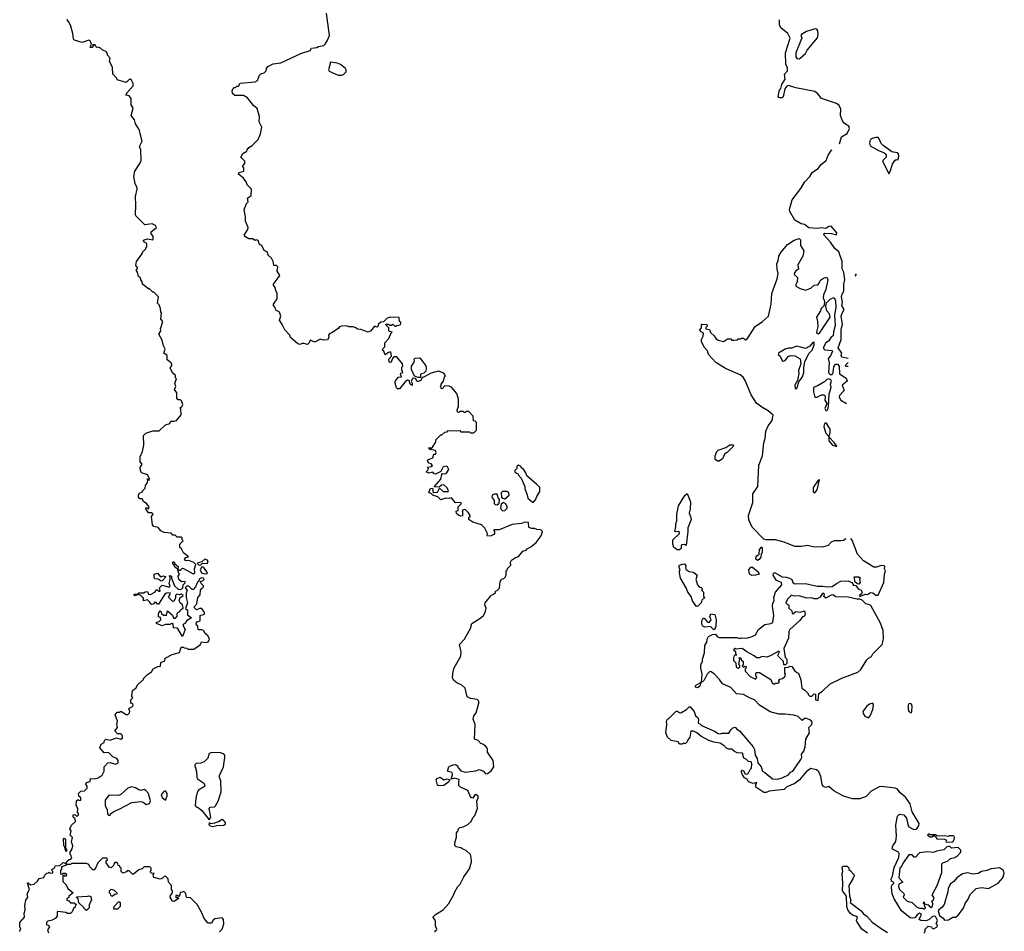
# Model space of a CAD drawing. Extents: x 2029826 to 2248070, y 228728 to 402406.
# Tile 353 of 368: x 2194948 to 2204179, y 326674 to 335224. Entities that reach past the tile are written whole.
import ezdxf

# ---------------------------------------------------------------- set-up
doc = ezdxf.new("R2010")
doc.units = 0

msp = doc.modelspace()

# ---------------------------------------------------------------- linework, layer by layer
at = {"layer": '0CON10XD'}
for points in [[(2197176.4, 334653.6), (2197197, 334703), (2197210, 334715), (2197240, 334725), (2197260, 334745), (2197262.5, 334765), (2197275, 334786.7), (2197325, 334810), (2197395, 334818.8), (2197585, 334906.2), (2197670, 334935), (2197685, 334957.5), (2197735, 334962.5), (2197748.3, 334971.7), (2197798, 334982), (2197813.3, 334995), (2197835, 335032.5), (2197851.2, 335075), (2197825.8, 335285)], [(2196166.7, 329765), (2196145, 329782.5), (2196110, 329775), (2196108.3, 329798.3), (2196083.9, 329823.9), (2196065, 329832.5), (2196025, 329820), (2196020, 329835), (2196055, 329840), (2196065, 329847.5), (2196111.7, 329848.3), (2196125, 329857.5), (2196145, 329860), (2196157, 329837), (2196175, 329833.3), (2196216.1, 329853.9), (2196235, 329880), (2196250, 329865), (2196266.4, 329863.6), (2196260, 329895), (2196285, 329920), (2196348.3, 329901.7), (2196357.5, 329915), (2196350, 329935), (2196360, 329975), (2196360, 329995), (2196350, 330005), (2196355, 330010), (2196370, 330005), (2196370, 329985), (2196400, 329915), (2196435, 329882.5), (2196455, 329880), (2196478.3, 329891.7), (2196480, 329925), (2196498.3, 329941.7), (2196500, 329955), (2196465, 329952.5), (2196440, 329975), (2196432.5, 330005), (2196447.5, 330025), (2196432.5, 330045), (2196430, 330070), (2196405, 330087.5), (2196397.5, 330107.5), (2196383, 330123), (2196385, 330140), (2196395, 330140), (2196401.7, 330121.7), (2196432.5, 330095), (2196430, 330070), (2196442.5, 330062.5), (2196455, 330062.5), (2196475, 330080), (2196485, 330077.5), (2196575, 330027.5), (2196590, 330035), (2196588, 330075), (2196600, 330115), (2196581.7, 330131.7), (2196535, 330152.5), (2196505, 330150), (2196493, 330163), (2196505, 330180), (2196530, 330185), (2196483.6, 330223.6), (2196465, 330260), (2196450, 330275), (2196450, 330305), (2196480, 330335), (2196470, 330345), (2196470, 330365), (2196465, 330370), (2196425, 330370), (2196405, 330390), (2196385, 330390), (2196367, 330407), (2196303, 330413), (2196270.7, 330430.7), (2196245, 330460), (2196205, 330470), (2196192.5, 330485), (2196183.6, 330563.6), (2196200, 330585), (2196185, 330597.5), (2196155, 330600), (2196130, 330635), (2196135, 330647.5), (2196155, 330637.5), (2196162.5, 330655), (2196136.4, 330686.4), (2196111.7, 330701.7), (2196095, 330730), (2196075, 330730), (2196063.3, 330745), (2196062.5, 330765), (2196070, 330785), (2196096.4, 330793.6), (2196101.7, 330808.3), (2196125, 330830), (2196126.7, 330855), (2196147.5, 330885), (2196150, 330910), (2196141.7, 330918.3), (2196148.3, 330918.3), (2196150, 330910), (2196165, 330910), (2196167.5, 330915), (2196146.4, 330956.4), (2196090, 330975), (2196080, 330995), (2196077.5, 331025), (2196097.5, 331055), (2196078.3, 331078.3), (2196079.2, 331125), (2196099.2, 331175), (2196110.8, 331235), (2196110, 331325), (2196130, 331345), (2196195, 331367.5), (2196255, 331366.7), (2196316.4, 331423.6), (2196355, 331437.5), (2196365, 331460), (2196395, 331457.5), (2196417.5, 331465), (2196461.7, 331518.3), (2196460, 331575), (2196450, 331585), (2196468.3, 331591.7), (2196477.5, 331615), (2196465, 331650), (2196455, 331657.5), (2196435, 331657.5), (2196420, 331675), (2196422.5, 331725), (2196400, 331755), (2196412.5, 331785), (2196402.5, 331815), (2196417.5, 331855), (2196410, 331865), (2196408.3, 331888.3), (2196385, 331910), (2196357.5, 331955), (2196375, 331980), (2196375, 331990), (2196367.5, 332005), (2196330, 332035), (2196330, 332075), (2196300, 332095), (2196312.5, 332135), (2196297.5, 332165), (2196285, 332217.5), (2196252.5, 332275), (2196272.5, 332305), (2196267.5, 332325), (2196290, 332395), (2196272.5, 332415), (2196277.5, 332475), (2196270, 332485), (2196267, 332517), (2196255, 332550), (2196240, 332565), (2196250, 332625), (2196205, 332670), (2196195, 332670), (2196165, 332700), (2196155, 332700), (2196100, 332745), (2196097, 332767), (2196083, 332783), (2196080, 332805), (2196062.5, 332815), (2196053.3, 332855), (2196040, 332875), (2196056.7, 332895), (2196038.3, 332918.3), (2196042.5, 332955), (2196100, 333035), (2196100, 333045), (2196130, 333075), (2196130, 333085), (2196140, 333095), (2196140, 333125), (2196111.7, 333141.7), (2196110, 333155), (2196145, 333170), (2196195, 333160), (2196200, 333165), (2196200, 333195), (2196180, 333215), (2196180, 333235), (2196230, 333275), (2196220, 333295), (2196189.3, 333309.3), (2196121.7, 333301.7), (2196036.7, 333385), (2196033.3, 333395), (2196037.5, 333485), (2196033.3, 333565), (2196050, 333635), (2196047, 333657), (2196030, 333685), (2196018.8, 333755), (2196027.5, 333805), (2196073.3, 333875), (2196086, 333905), (2196083.8, 334005), (2196072.5, 334035), (2196096, 334085), (2196068, 334195), (2196035, 334247.5), (2196023.8, 334285), (2195992.5, 334325), (2196012.5, 334395), (2195992.5, 334425), (2195993.3, 334485), (2195975, 334510), (2195943.3, 334515), (2195958.8, 334545), (2196011.9, 334605), (2196011.9, 334625), (2195995, 334656.7), (2195985, 334666.7), (2195975, 334663.3), (2195945, 334636.7), (2195861.7, 334661.7), (2195860, 334675), (2195823, 334713), (2195817, 334777), (2195790, 334835), (2195797.5, 334865), (2195773, 334893), (2195772.5, 334905), (2195760, 334925), (2195725, 334937.5), (2195705, 334957.5), (2195685, 334967.5), (2195673, 334963), (2195661.7, 334971.7), (2195655, 334990), (2195631.7, 334988.3), (2195640, 334975), (2195627, 334963), (2195610, 334965), (2195620, 334995), (2195607.5, 335025), (2195595, 335032.5), (2195535, 335010), (2195463, 335033), (2195451.7, 335041.7), (2195447.5, 335095), (2195427.5, 335165), (2195410, 335205), (2195390, 335225)], [(2202634.3, 334061.1), (2202652.9, 334125), (2202705, 334155.5), (2202728, 334205), (2202722.1, 334225), (2202681.9, 334251.9), (2202660.4, 334275), (2202644.6, 334324.6), (2202647.1, 334385), (2202629.4, 334419.4), (2202605, 334438.7), (2202465, 334484.7), (2202429.7, 334529.7), (2202402.2, 334552.2), (2202225, 334586.1), (2202154.5, 334605.6), (2202140.5, 334599.5), (2202120, 334575), (2202105, 334500), (2202095, 334490), (2202075, 334490), (2202063.6, 334493.6), (2202057.5, 334505), (2202072.5, 334565), (2202085, 334580), (2202093.3, 334615), (2202123.3, 334665), (2202116.7, 334713.3), (2202147.5, 334745), (2202146.4, 334776.4), (2202130, 334805), (2202128.8, 334915), (2202171.7, 335051.7), (2202149.2, 335095), (2202085, 335147.5), (2202071.9, 335175), (2202070.1, 335223.2)], [(2202255, 334857.5), (2202265, 334863.3), (2202315, 334906.7), (2202331.9, 334938.1), (2202426.4, 335053.6), (2202434.2, 335085.8), (2202429.7, 335119.7), (2202420, 335135), (2202405, 335137.5), (2202325, 335112.2), (2202277.5, 335085), (2202272.5, 335075), (2202280, 335055), (2202277.5, 335045), (2202223.3, 334915), (2202223.3, 334875), (2202235, 334860), (2202255, 334857.5)], [(2197935, 334702.5), (2197965, 334703.3), (2197985, 334710), (2198008, 334735), (2198008.6, 334755), (2198002, 334765), (2197955, 334802.9), (2197925, 334816.7), (2197863.3, 334825), (2197842.5, 334755), (2197850.7, 334740.7), (2197935, 334702.5)], [(2198843, 326667), (2198843, 326677), (2198856.7, 326683.3), (2198860, 326695), (2198847.5, 326725), (2198847.5, 326765), (2198840, 326785), (2198822.5, 326805), (2198845, 326832.5), (2198916.7, 326875), (2198972, 326935), (2199015, 327012.5), (2199026.7, 327045), (2199056.4, 327093.6), (2199077.5, 327115), (2199112.5, 327185), (2199165, 327260), (2199182.5, 327325), (2199180.7, 327370.7), (2199173.3, 327395), (2199135, 327432.5), (2199103, 327443), (2199085, 327457.5), (2199040, 327465), (2199028.3, 327478.3), (2199027.5, 327505), (2199041.7, 327558.3), (2199043, 327597), (2199057, 327613), (2199062.5, 327635), (2199075, 327647.5), (2199105, 327652.5), (2199150, 327675), (2199180, 327705), (2199200, 327745), (2199215, 327760), (2199240, 327825), (2199232.5, 327895), (2199247.5, 327925), (2199245, 327940), (2199225, 327957.5), (2199215, 327952.5), (2199195, 327923.3), (2199178.3, 327928.3), (2199150, 327995), (2199080, 328025), (2199065, 328040), (2199066.2, 328073.8), (2199067, 328097), (2199025, 328108.8), (2198991.7, 328101.7), (2199005.8, 328145), (2199003.8, 328163.8), (2198960, 328175), (2198970, 328215), (2198978.3, 328221.7), (2199013.6, 328236.4), (2199035, 328237.5), (2199049.3, 328229.3), (2199065, 328200), (2199085, 328180), (2199125, 328167.5), (2199225, 328177.5), (2199255, 328192.5), (2199295, 328176), (2199315, 328150), (2199332.5, 328155), (2199369.6, 328180.5), (2199392.5, 328215), (2199387.5, 328275), (2199333, 328353), (2199332.5, 328385), (2199322.5, 328405), (2199297, 328427), (2199270, 328435), (2199245, 328462.5), (2199212.5, 328475), (2199216.7, 328615), (2199200, 328665), (2199206.1, 328693.9), (2199226.4, 328723.6), (2199252.5, 328815), (2199251.7, 328831.7), (2199237, 328847), (2199175, 328857.5), (2199142.3, 328872.3), (2199123.6, 328953.6), (2199092.3, 328982.3), (2199047.5, 329005), (2199015, 329030), (2199006.2, 329055), (2199012.5, 329115), (2199022.5, 329145), (2199083.8, 329255), (2199085.9, 329295.9), (2199071.4, 329365), (2199117.4, 329412.6), (2199175, 329512.5), (2199187.7, 329562.3), (2199262.3, 329607.7), (2199295, 329636.7), (2199313.3, 329665), (2199320, 329705), (2199310, 329735), (2199312.5, 329755), (2199365, 329820), (2199375, 329830), (2199388.3, 329831.7), (2199408.3, 329851.7), (2199410, 329865), (2199425, 329870), (2199447, 329893), (2199452.5, 329955), (2199463.6, 329976.4), (2199487, 329983), (2199500, 329995), (2199507.5, 330015), (2199510, 330055), (2199518.3, 330061.7), (2199521.7, 330078.3), (2199551.7, 330108.3), (2199550, 330135), (2199557.5, 330155), (2199595, 330180), (2199625, 330190), (2199665, 330240), (2199695, 330250), (2199705, 330262.5), (2199740.7, 330279.3), (2199789.6, 330320.5), (2199836.1, 330383.9), (2199850, 330425), (2199835, 330440), (2199795, 330442.5), (2199775, 330452.5), (2199745, 330452.5), (2199725, 330460), (2199720, 330465), (2199718.3, 330508.3), (2199685, 330510), (2199651.7, 330498.3), (2199565, 330490), (2199441.7, 330438.3), (2199395, 330440), (2199390, 330435), (2199400, 330425), (2199400, 330405), (2199393, 330397), (2199367, 330383), (2199335, 330380), (2199330, 330385), (2199332.5, 330405), (2199307.5, 330455), (2199276.4, 330486.4), (2199195, 330510), (2199160, 330535), (2199160, 330555), (2199170, 330565), (2199170, 330575), (2199155, 330600), (2199126.1, 330626.1), (2199115, 330630), (2199100, 330625), (2199098.3, 330571.7), (2199085, 330567.5), (2199065, 330572.5), (2199043, 330593), (2199040, 330615), (2199058.3, 330621.7), (2199060, 330655), (2199090, 330685), (2199080, 330695), (2199033, 330693), (2198995, 330740), (2198975, 330733.3), (2198943.6, 330736.4), (2198895, 330720), (2198868.3, 330748.3), (2198820, 330765), (2198808.3, 330778.3), (2198785, 330790), (2198795, 330822.5), (2198815, 330830), (2198821.7, 330821.7), (2198820, 330795), (2198830.7, 330790.7), (2198865, 330792.5), (2198885, 330830), (2198918.3, 330798.3), (2198965, 330800), (2198967, 330807), (2198952.5, 330835), (2198925, 330860), (2198901.2, 330858.8), (2198881.7, 330838.3), (2198832.5, 330842.5), (2198896.7, 330915), (2198905, 330960), (2198913.3, 330966.7), (2198935, 330963.3), (2198949.2, 330970.8), (2198970, 331005), (2198960, 331030), (2198945, 331036.7), (2198919.2, 331030.8), (2198895, 330986.7), (2198845, 330962.5), (2198833.6, 330963.6), (2198821.7, 330981.7), (2198785, 330972.5), (2198760, 330985), (2198777, 331003), (2198780, 331015), (2198771.7, 331028.3), (2198807, 331033), (2198816.7, 331043.3), (2198805, 331057.5), (2198783.6, 331063.6), (2198772.5, 331087.5), (2198781.7, 331098.3), (2198820, 331115), (2198831.7, 331148.3), (2198845, 331150), (2198852.5, 331165), (2198845, 331182.5), (2198815, 331190), (2198805, 331200), (2198795, 331190), (2198780, 331205), (2198785, 331210), (2198815, 331210), (2198850, 331265), (2198850, 331285), (2198895, 331330), (2198905, 331330), (2198933, 331357), (2198955, 331360), (2198965, 331370), (2199041.7, 331368.3), (2199075, 331370), (2199085, 331360), (2199165, 331360), (2199175, 331350), (2199205, 331350), (2199230, 331375), (2199230, 331445), (2199218.3, 331458.3), (2199201.7, 331461.7), (2199200, 331505), (2199158.3, 331548.3), (2199135, 331550), (2199125, 331540), (2199115, 331540), (2199105, 331550), (2199075, 331550), (2199065, 331540), (2199051.7, 331541.7), (2199050, 331565), (2199062.5, 331595), (2199061.2, 331665), (2199045, 331717.5), (2198996.4, 331776.4), (2198975, 331787.5), (2198935, 331790), (2198908.3, 331761.7), (2198900, 331765), (2198898.3, 331778.3), (2198890, 331785), (2198898.3, 331791.7), (2198900, 331805), (2198920, 331835), (2198930, 331875), (2198940, 331885), (2198925, 331907.5), (2198875, 331926.7), (2198805, 331907.5), (2198735, 331870), (2198721.7, 331868.3), (2198709.3, 331840.7), (2198685, 331830), (2198675, 331830), (2198660, 331860), (2198635, 331863.3), (2198617.5, 331835), (2198626.4, 331816.4), (2198628.3, 331791.7), (2198607.5, 331805), (2198600, 331840), (2198585, 331843.8), (2198561.4, 331828.6), (2198508.8, 331761.2), (2198491.2, 331761.2), (2198481.2, 331771.2), (2198467.5, 331815), (2198468.3, 331831.7), (2198495, 331870), (2198527, 331873), (2198517.5, 331895), (2198521.7, 331908.3), (2198540, 331915), (2198538.3, 331928.3), (2198530, 331935), (2198530, 331965), (2198540, 331975), (2198537.5, 331995), (2198485, 332062.5), (2198455, 332062.5), (2198442.5, 332047.5), (2198435, 332020), (2198425, 332010), (2198411.7, 332011.7), (2198408.3, 332041.7), (2198433, 332067), (2198428.3, 332108.3), (2198405, 332102.5), (2198375, 332080), (2198362.5, 332115), (2198350, 332125), (2198351.7, 332138.3), (2198370, 332155), (2198372.5, 332195), (2198407.5, 332235), (2198431.7, 332288.3), (2198440, 332295), (2198415, 332300), (2198410, 332305), (2198410, 332335), (2198381.7, 332361.7), (2198381.7, 332368.3), (2198405, 332370), (2198415, 332360), (2198435, 332360), (2198445, 332370), (2198465, 332350), (2198475, 332350), (2198483, 332357), (2198515, 332362.5), (2198520, 332375), (2198520, 332385), (2198510, 332395), (2198505, 332430), (2198425, 332433.3), (2198394.1, 332425.9), (2198358.3, 332391.7), (2198333.9, 332386.1), (2198310, 332365), (2198308.3, 332351.7), (2198298.3, 332341.7), (2198275, 332350), (2198240, 332305), (2198215, 332292.5), (2198145, 332320), (2198115, 332322.5), (2198100, 332335), (2198075, 332342.5), (2198035, 332342.5), (2198013, 332353), (2197965, 332350), (2197945, 332342.5), (2197933.3, 332326.7), (2197880.7, 332289.3), (2197855, 332282.5), (2197842.5, 332265), (2197847.5, 332245), (2197835, 332222.5), (2197795, 332217.5), (2197765, 332227.5), (2197715, 332200), (2197672.5, 332217.5), (2197662.5, 332195), (2197645, 332177.5), (2197613, 332187), (2197595, 332187.5), (2197575, 332177.5), (2197555, 332183.3), (2197487.5, 332245), (2197480, 332265), (2197432.5, 332315), (2197410, 332365), (2197382.5, 332405), (2197397.5, 332445), (2197382.5, 332482.5), (2197350.7, 332500.7), (2197342.5, 332525), (2197326.7, 332545), (2197326.7, 332555), (2197363.3, 332605), (2197363.3, 332655), (2197348.8, 332685), (2197343.9, 332713.9), (2197326.7, 332735), (2197326.7, 332745), (2197386.2, 332825), (2197362.5, 332865), (2197367.5, 332905), (2197355, 332917.5), (2197330, 332920), (2197323.3, 332955), (2197308.8, 332988.8), (2197276.7, 333015), (2197272.5, 333045), (2197240.4, 333060.5), (2197217.5, 333105), (2197197, 333117), (2197185, 333152.5), (2197165, 333160), (2197153, 333153), (2197135, 333170), (2197095, 333170), (2197065, 333187.5), (2197053.6, 333203.6), (2197087.5, 333255), (2197089.2, 333275), (2197063.9, 333333.9), (2197064, 333375), (2197053, 333443), (2197075, 333500), (2197090, 333515), (2197085, 333550), (2197117.5, 333575), (2197120, 333635), (2197080, 333675), (2197070, 333705), (2197046.4, 333736.4), (2197000, 333775), (2197005, 333790), (2197050, 333805), (2197050, 333835), (2197041.7, 333841.7), (2197040, 333855), (2197060, 333875), (2197058.3, 333898.3), (2197020, 333935), (2197041.7, 333968.3), (2197078.3, 333991.7), (2197080, 334005), (2197097.5, 334025), (2197126.4, 334043.6), (2197185, 334100), (2197207, 334153), (2197217.5, 334215), (2197192.5, 334265), (2197197.5, 334315), (2197175, 334390), (2197140.7, 334420.7), (2197085, 334492.5), (2197045, 334512.5), (2196964.1, 334514.1), (2196943, 334533), (2196939.2, 334560.8), (2196955, 334587.5), (2196971.7, 334588.3), (2196985, 334600), (2196998.3, 334601.7), (2197015, 334630), (2197155, 334642.5), (2197176.4, 334653.6)], [(2203095, 333780), (2203110, 333800), (2203131.3, 333868.7), (2203151.2, 333905), (2203165, 333913.3), (2203185, 333910), (2203190, 333945), (2203185.7, 333965), (2203175, 333975.8), (2203125, 333985.5), (2203042.9, 334042.9), (2203023.6, 334063.6), (2203006.7, 334106.7), (2202995, 334119.1), (2202975, 334120.8), (2202939.1, 334110.9), (2202927.2, 334102.8), (2202918.1, 334085), (2202915.6, 334065), (2202921.9, 334041.9), (2203005.5, 333995.5), (2203049.7, 333979.7), (2203069.8, 333959.8), (2203070, 333935), (2203041.2, 333905), (2203040, 333895), (2203095, 333780)], [(2202715.4, 332046.8), (2202655, 332060), (2202648.8, 332075), (2202656.2, 332095), (2202621.4, 332145), (2202649.2, 332225), (2202649.6, 332320.5), (2202660.8, 332365), (2202649.2, 332445), (2202657.3, 332472.7), (2202676.7, 332505), (2202656.7, 332545), (2202661.9, 332575), (2202651.8, 332625), (2202655.5, 332645), (2202673, 332677), (2202675.7, 332745), (2202684.3, 332785), (2202672.9, 332855), (2202658.3, 332888.3), (2202658.5, 332955), (2202626.9, 333046.9), (2202589.3, 333079.3), (2202547.9, 333137.9), (2202486.2, 333205), (2202486.7, 333215), (2202495, 333221.2), (2202558.8, 333218.8), (2202605, 333207.5), (2202610, 333225), (2202555, 333286.7), (2202535, 333283.3), (2202505, 333264.3), (2202465, 333271.4), (2202425, 333264.6), (2202345, 333272.7), (2202305, 333302.9), (2202275, 333308.9), (2202214.4, 333344.4), (2202167.1, 333425), (2202164.7, 333445), (2202190.6, 333535), (2202270.3, 333639.7), (2202305, 333698.9), (2202356.7, 333753.3), (2202379.6, 333795), (2202435, 333828.6), (2202465, 333868.6), (2202507.6, 333902.4), (2202528.8, 333955), (2202559.6, 334000.5), (2202565.8, 334005.2)], [(2202693.5, 330355.7), (2202670, 330340), (2202646.1, 330336.1), (2202585, 330337.5), (2202555, 330322.9), (2202526, 330294), (2202485, 330280.4), (2202395, 330277.8), (2202335, 330292.5), (2202275, 330281.9), (2202215, 330282.9), (2202116.2, 330325), (2202035, 330345.5), (2201945, 330346.7), (2201925, 330353.3), (2201813.9, 330465), (2201783.2, 330533.3), (2201780.9, 330575), (2201820, 330695), (2201822, 330778), (2201868.1, 330845), (2201878, 331045), (2201911.5, 331135), (2201924.6, 331255.3), (2201935.4, 331295), (2201941.8, 331365), (2201964.6, 331415.4), (2202002.9, 331465), (2202013.3, 331515), (2201966.5, 331555), (2201905, 331589.7), (2201855, 331627.7), (2201805.9, 331705), (2201750, 331840), (2201730.4, 331870.4), (2201701.8, 331891.8), (2201565, 331951.9), (2201475, 332009.2), (2201405, 332082.5), (2201396.9, 332116.9), (2201365, 332152), (2201340, 332205), (2201341.2, 332225), (2201356.7, 332255), (2201360, 332285), (2201330.7, 332300.7), (2201323.3, 332315), (2201340, 332335), (2201340, 332365), (2201345, 332367.5), (2201390, 332365), (2201396.4, 332353.6), (2201381.7, 332338.3), (2201380, 332325), (2201415, 332317.5), (2201425, 332290), (2201459.3, 332259.3), (2201473.6, 332233.6), (2201495, 332218.8), (2201545, 332207.5), (2201585, 332230), (2201615, 332230), (2201625, 332220), (2201645, 332220), (2201677.5, 332222.5), (2201685, 332230), (2201705, 332230), (2201715, 332237.5), (2201735, 332237.5), (2201740.7, 332230.7), (2201755, 332222.5), (2201766.4, 332223.6), (2201842.3, 332347.7), (2201912.9, 332395), (2201966.9, 332445), (2201991.8, 332555), (2201998.9, 332655), (2202049.2, 332795), (2202059.2, 332845), (2202048.1, 332885), (2202045.8, 332934.2), (2202058.8, 332965), (2202064, 333005), (2202086.2, 333045), (2202146.2, 333115), (2202207.5, 333155), (2202255, 333173.3), (2202268.3, 333158.3), (2202266.7, 333105), (2202300, 333055), (2202290, 333005), (2202243.3, 332925), (2202250, 332885), (2202225, 332870), (2202210, 332845), (2202211.7, 332831.7), (2202240, 332805), (2202237.5, 332765), (2202223, 332737), (2202223.6, 332723.6), (2202265, 332702.5), (2202315, 332687.5), (2202365, 332707.5), (2202395, 332733.3), (2202431.2, 332738.8), (2202443, 332753), (2202455, 332782.5), (2202485, 332800), (2202515, 332810), (2202523.3, 332785), (2202506.2, 332695), (2202483, 332643), (2202480, 332615), (2202492.5, 332585), (2202490, 332545), (2202463, 332517), (2202456.7, 332495), (2202418.8, 332435), (2202428.8, 332395), (2202431.2, 332345), (2202417.5, 332295), (2202420, 332285), (2202435, 332277.5), (2202445, 332284), (2202546.2, 332435), (2202538.8, 332465), (2202513.8, 332495), (2202506.7, 332535), (2202511.7, 332568.3), (2202547.8, 332602.2), (2202585, 332617.5), (2202596.9, 332586.9), (2202599.2, 332525), (2202585.8, 332455), (2202592.7, 332355), (2202576, 332296), (2202575, 332260), (2202555, 332247.5), (2202530, 332210), (2202505, 332192.5), (2202483.6, 332153.6), (2202485, 332140), (2202495, 332127.5), (2202565, 332120), (2202567.5, 332115), (2202548.3, 332071.7), (2202527.5, 332045), (2202536.2, 332005), (2202531.9, 331911.9), (2202547.5, 331895), (2202566, 331895), (2202575.5, 331914.5), (2202580.3, 331969.7), (2202595, 331992), (2202615, 331992), (2202631.2, 331975), (2202634.1, 331904.1), (2202695, 331863.3), (2202706.7, 331835), (2202657.5, 331795), (2202677.5, 331745), (2202635, 331700), (2202630, 331685), (2202647.5, 331655), (2202699.3, 331625.6)], [(2202791.3, 332842), (2202780, 332825), (2202786.6, 332818.8)], [(2202225, 331760), (2202237.5, 331772.5), (2202251.2, 331828.8), (2202286.9, 331875), (2202298.1, 331915), (2202298.3, 331961.7), (2202310, 332015), (2202347.3, 332092.7), (2202376.2, 332125), (2202396, 332175), (2202395, 332200), (2202385, 332197.5), (2202356.7, 332163.3), (2202315, 332140), (2202235, 332162), (2202185, 332144.2), (2202155, 332144), (2202123.3, 332135), (2202063.3, 332095), (2202060, 332085), (2202077, 332067), (2202095, 332027.5), (2202105, 332022.5), (2202125, 332027.5), (2202152.5, 332065), (2202175, 332073.3), (2202215, 332072.5), (2202263.8, 332043.8), (2202271.2, 331995), (2202250, 331935), (2202252, 331905), (2202239.3, 331840.7), (2202216.2, 331795), (2202218.3, 331768.3), (2202225, 331760)], [(2198680.7, 331870.7), (2198705, 331872.5), (2198710, 331875), (2198707.5, 331895), (2198712.5, 331905), (2198738.8, 331911.2), (2198759.4, 331930.6), (2198762.9, 331955), (2198757.9, 331977.9), (2198711.8, 332041.8), (2198695, 332048.6), (2198653.6, 332046.4), (2198643, 332037), (2198646.2, 332025), (2198640, 332005), (2198617.5, 331975), (2198617.5, 331945), (2198645, 331882.5), (2198680.7, 331870.7)], [(2202715.5, 331972.8), (2202693, 331973), (2202690, 331985), (2202715.1, 332010.1)], [(2202515, 331557.5), (2202525, 331567.5), (2202532, 331595), (2202537.5, 331715), (2202554.3, 331774.3), (2202550, 331805), (2202557.5, 331835), (2202554, 331845), (2202535, 331856), (2202515, 331850.8), (2202491.9, 331828.1), (2202435, 331793.3), (2202390, 331775), (2202390, 331735), (2202402.5, 331685), (2202425, 331683.8), (2202465, 331706.7), (2202486.4, 331706.4), (2202495, 331700), (2202500, 331685), (2202496.7, 331655), (2202513.8, 331625), (2202497, 331577), (2202505, 331560), (2202515, 331557.5)], [(2202605, 331220), (2202610, 331225), (2202585, 331260), (2202538.3, 331308.3), (2202536, 331325), (2202545, 331350), (2202547.5, 331385), (2202515, 331433.8), (2202498.3, 331441.7), (2202488.8, 331425), (2202486.7, 331405), (2202506.7, 331345), (2202532.5, 331315), (2202535, 331273.3), (2202567.5, 331235), (2202605, 331220)], [(2201505, 331083.3), (2201490, 331085), (2201468.3, 331098.3), (2201467.5, 331135), (2201482.5, 331175), (2201495, 331186.7), (2201568.8, 331211.2), (2201605, 331237.5), (2201638.3, 331238.3), (2201640, 331225), (2201580, 331165), (2201555, 331150), (2201537.5, 331105), (2201505, 331083.3)], [(2199765, 330700), (2199785, 330720), (2199796.7, 330753.3), (2199825, 330800), (2199823.3, 330835), (2199797.5, 330865), (2199702.5, 330945), (2199692.5, 330975), (2199675, 331002.5), (2199650, 331025), (2199650, 331035), (2199623, 331047), (2199610, 331035), (2199610, 331015), (2199590, 330995), (2199590, 330985), (2199605, 330970), (2199618.3, 330968.3), (2199620, 330955), (2199650, 330925), (2199682.5, 330845), (2199682.5, 330825), (2199707, 330767), (2199712.5, 330735), (2199755, 330700), (2199765, 330700)], [(2202395, 330788), (2202405, 330790.6), (2202425.6, 330815), (2202445, 330907.5), (2202432.5, 330905), (2202387.5, 330835), (2202386.2, 330795), (2202395, 330788)], [(2199425, 330673.8), (2199441.7, 330688.3), (2199447.5, 330725), (2199435, 330740), (2199423.9, 330773.9), (2199395, 330774.2), (2199378.8, 330765), (2199376, 330745), (2199397.5, 330715), (2199396.7, 330685), (2199406.1, 330676.1), (2199425, 330673.8)], [(2199495, 330731.2), (2199537.5, 330765), (2199533.3, 330785), (2199515, 330800), (2199475, 330798.8), (2199461.2, 330785), (2199465.8, 330745.8), (2199477.5, 330735), (2199495, 330731.2)], [(2201115, 330251.2), (2201080, 330275), (2201070, 330305), (2201072.5, 330345), (2201132.5, 330405), (2201132.5, 330415), (2201120, 330425), (2201095, 330420), (2201090, 330425), (2201100.7, 330469.3), (2201100.7, 330499.3), (2201110, 330525), (2201107.5, 330585), (2201123.3, 330665), (2201185, 330760), (2201205, 330780), (2201237, 330703), (2201233.3, 330635), (2201223.3, 330595), (2201237.5, 330565), (2201242.5, 330535), (2201210.7, 330459.3), (2201212.5, 330425), (2201197, 330293), (2201181.7, 330301.7), (2201155, 330300), (2201150, 330295), (2201150, 330265), (2201135, 330252.5), (2201115, 330251.2)], [(2199475, 330618.8), (2199495, 330621.2), (2199517.3, 330642.7), (2199519.2, 330655), (2199505, 330684.2), (2199485, 330694.4), (2199461.1, 330678.9), (2199455.7, 330645.7), (2199461.2, 330631.2), (2199475, 330618.8)], [(2203426.7, 326655), (2203436.7, 326675), (2203437.5, 326695), (2203465, 326722.5), (2203497, 326717), (2203503.6, 326703.6), (2203515, 326697.5), (2203550, 326715), (2203552.5, 326732.5), (2203540, 326745), (2203553.8, 326775), (2203535, 326811.2), (2203525, 326816.7), (2203506.1, 326813.9), (2203475, 326783.3), (2203445, 326773.3), (2203395.8, 326775.8), (2203380, 326785), (2203400, 326825), (2203398.8, 326838.8), (2203385, 326843.3), (2203362.3, 326827.7), (2203339.6, 326800.5), (2203315, 326796), (2203295, 326801.2), (2203215, 326866.2), (2203145, 326980), (2203128.6, 327025), (2203120.8, 327085), (2203124, 327106), (2203142.5, 327125), (2203141.7, 327131.7), (2203120, 327145), (2203117.5, 327165), (2203129.3, 327190.7), (2203145, 327272.5), (2203191.2, 327365), (2203193.9, 327403.9), (2203187.3, 327417.3), (2203130, 327445), (2203127.5, 327455), (2203133.3, 327475), (2203161.2, 327515), (2203167.5, 327565), (2203161.3, 327668.7), (2203177.7, 327752.3), (2203195, 327773.3), (2203235.8, 327765.8), (2203263.3, 327735), (2203274, 327675), (2203283.3, 327655), (2203325, 327631.2), (2203345, 327628.8), (2203360, 327635), (2203378.8, 327665), (2203381.2, 327685), (2203316.2, 327795), (2203295, 327870), (2203251.2, 327931.2), (2203203, 327973), (2203176.6, 328006.6), (2203155, 328017.5), (2203027.3, 328032.7), (2203005, 328027.5), (2202931.8, 327988.2), (2202882.6, 327937.4), (2202825, 327917.5), (2202755, 327917.1), (2202670.3, 327940.3), (2202580.3, 327990.3), (2202535, 328032.5), (2202505, 328023.3), (2202482, 328032), (2202471.2, 328055), (2202460, 328125), (2202440.4, 328170.5), (2202419.6, 328189.5), (2202365, 328202.2), (2202320.2, 328169.8), (2202257.5, 328095), (2202215, 328060), (2202141.4, 328028.6), (2202115.4, 328004.6), (2201975, 327988.9), (2201945, 327974.3), (2201924.3, 327974.3), (2201850, 328025), (2201848.3, 328051.7), (2201860, 328065), (2201855, 328070), (2201825, 328061.2), (2201780, 328075), (2201769.3, 328099.3), (2201743.6, 328113.6), (2201725, 328140), (2201713.3, 328175), (2201720, 328185), (2201735, 328180), (2201750.7, 328150.7), (2201765, 328147.5), (2201776.7, 328155), (2201795, 328192.5), (2201810, 328205), (2201813.3, 328245), (2201805, 328262.5), (2201780, 328265), (2201762.5, 328285), (2201738.3, 328298.3), (2201725, 328346), (2201675, 328346.7), (2201649.3, 328359.3), (2201625, 328383.3), (2201595, 328383.8), (2201575, 328391.2), (2201552.5, 328415), (2201515, 328438.8), (2201455, 328448), (2201407.5, 328465), (2201332.5, 328505), (2201296.1, 328536.1), (2201265, 328552.5), (2201240, 328550), (2201230, 328495), (2201207.5, 328465), (2201205, 328450), (2201187, 328433), (2201175, 328440), (2201155, 328430), (2201135, 328430), (2201121.7, 328451.7), (2201055, 328462.5), (2201022.5, 328495), (2201006.2, 328535), (2201016.2, 328615), (2201013.3, 328645), (2201022.5, 328665), (2201035, 328670), (2201101.7, 328738.3), (2201115, 328740), (2201130, 328725), (2201145, 328723.3), (2201200, 328755), (2201225, 328780), (2201235, 328780), (2201270, 328735), (2201282.5, 328695), (2201300, 328685), (2201312.5, 328665), (2201310, 328625), (2201325, 328620), (2201340, 328605), (2201460.7, 328550.7), (2201495, 328528.8), (2201515, 328526.2), (2201535, 328533.3), (2201597.7, 328532.3), (2201615, 328562.5), (2201635, 328582.5), (2201655, 328590), (2201670.7, 328570.7), (2201696.7, 328555), (2201825.4, 328405.5), (2201838.2, 328378.2), (2201844.4, 328324.4), (2201861.2, 328295), (2201868, 328255), (2201900, 328215), (2201912.5, 328175), (2201935, 328164), (2202005, 328104), (2202055, 328100.8), (2202097.3, 328112.7), (2202155, 328141.2), (2202173.3, 328165), (2202195.8, 328175), (2202270.8, 328285), (2202279.2, 328305), (2202276.2, 328335), (2202298, 328365), (2202312.2, 328405), (2202318.8, 328475), (2202352, 328535), (2202347.5, 328585), (2202375, 328612.5), (2202376.7, 328635), (2202372.5, 328645), (2202355, 328656.7), (2202325, 328668.8), (2202305, 328670), (2202285, 328650), (2202245, 328687.1), (2202205, 328700), (2202125, 328710), (2202065, 328710), (2201985, 328731.2), (2201885, 328796.2), (2201835.4, 328845.4), (2201795, 328860), (2201735, 328894), (2201667.5, 328902.5), (2201615, 328960), (2201537.5, 328995), (2201510, 329035), (2201459.6, 329089.5), (2201425, 329110), (2201413.6, 329106.4), (2201394.2, 329085.8), (2201365, 329030), (2201331.7, 328998.3), (2201325, 328972.5), (2201305, 328957.5), (2201283, 328963), (2201282.5, 328975), (2201293.6, 328986.4), (2201340, 329010), (2201346.7, 329085), (2201332.5, 329145), (2201332.5, 329175), (2201350, 329205), (2201350, 329225), (2201367.5, 329285), (2201372.5, 329355), (2201390, 329385), (2201392.5, 329415), (2201405, 329440), (2201442.5, 329457.5), (2201471.7, 329461.7), (2201488.3, 329438.3), (2201505, 329430), (2201675, 329430), (2201695, 329420), (2201713.8, 329426.2), (2201765, 329424), (2201815, 329438), (2201845.8, 329454.2), (2201875, 329503.3), (2201935, 329552.5), (2201989.3, 329560.7), (2202009.3, 329570.7), (2202019.2, 329635), (2202006.7, 329725), (2202008.3, 329751.7), (2202020, 329775), (2202017.5, 329805), (2202032.5, 329855), (2202092.5, 329925), (2202090, 329945), (2202044, 329964), (2202012.5, 330015), (2202015, 330030), (2202025, 330040), (2202095, 329997.5), (2202133, 329997), (2202165, 329986.7), (2202187.5, 329975), (2202196.4, 329946.4), (2202213.6, 329933.6), (2202315, 329936.2), (2202425, 329910), (2202475, 329911.2), (2202525, 329903.3), (2202565, 329906.7), (2202605, 329937.5), (2202645, 329957.5), (2202715, 329960), (2202750, 329945), (2202765, 329920), (2202787.5, 329917.5), (2202810, 329885), (2202837.5, 329875), (2202847.5, 329855), (2202840, 329840), (2202820, 329825), (2202825, 329810), (2202831.7, 329818.3), (2202873.6, 329836.4), (2202897.5, 329832.5), (2202925, 329852.5), (2202945, 329850), (2202975, 329827.5), (2202995, 329827.5), (2203049.4, 329945), (2203055.4, 330024.5), (2203064, 330054), (2203056.7, 330075), (2203060, 330095), (2203052.5, 330102.5), (2203024.2, 330104.2), (2202982.1, 330087.9), (2202955, 330088.5), (2202859.1, 330149.1), (2202801.2, 330211.2), (2202752.9, 330342.9), (2202741, 330358.7)], [(2201865, 330152.5), (2201850, 330165), (2201852.5, 330185), (2201857.5, 330195), (2201880, 330210), (2201883.8, 330255), (2201905, 330280), (2201910, 330275), (2201907.5, 330225), (2201900, 330215), (2201896.4, 330183.6), (2201879.3, 330160.7), (2201865, 330152.5)], [(2196635, 330107.5), (2196645, 330110), (2196662.5, 330127.5), (2196705.6, 330124.4), (2196714.3, 330135), (2196709.4, 330155), (2196684.4, 330165.6), (2196655, 330140), (2196611.7, 330128.3), (2196620, 330115), (2196635, 330107.5)], [(2196685, 330026.7), (2196705, 330030), (2196710, 330035), (2196675, 330086.7), (2196655, 330092.5), (2196641.2, 330065), (2196652.5, 330035), (2196685, 330026.7)], [(2201291.7, 329721.7), (2201255, 329772.5), (2201242.5, 329815), (2201212.5, 329855), (2201196.1, 329896.1), (2201143.8, 329985), (2201132.5, 330035), (2201132.5, 330055), (2201140, 330065), (2201127.5, 330095), (2201135, 330106.7), (2201175, 330120), (2201185, 330117.5), (2201193, 330103), (2201191.2, 330081.2), (2201197, 330067), (2201225, 330050), (2201263.6, 330043.6), (2201300, 330015), (2201287.5, 329975), (2201303.6, 329923.6), (2201321.7, 329901.7), (2201338.3, 329898.3), (2201350, 329885), (2201340, 329875), (2201360, 329855), (2201360, 329815), (2201370, 329805), (2201341.7, 329778.3), (2201336.1, 329753.9), (2201305, 329722.5), (2201291.7, 329721.7)], [(2201811.7, 330011.7), (2201790, 330025), (2201782.5, 330065), (2201801.7, 330088.3), (2201818.3, 330088.3), (2201872.5, 330045), (2201880, 330025), (2201845, 330013.3), (2201811.7, 330011.7)], [(2194948.3, 326671.7), (2194951.7, 326688.3), (2194960, 326695), (2194950, 326715), (2194950, 326755), (2194992.5, 326805), (2194990, 326845), (2195000, 326875), (2194997.5, 326915), (2195006.7, 326965), (2195023.8, 326995), (2195017.5, 327025), (2195040, 327065), (2195020, 327125), (2195028.3, 327128.3), (2195048.3, 327108.3), (2195085, 327117.5), (2195116.4, 327143.6), (2195131.2, 327168.8), (2195175, 327180), (2195181.7, 327198.3), (2195201.7, 327218.3), (2195218.3, 327221.7), (2195225, 327230), (2195235, 327220), (2195258.3, 327221.7), (2195260, 327235), (2195251.7, 327241.7), (2195250, 327255), (2195278.3, 327271.7), (2195281.7, 327288.3), (2195325, 327290), (2195355, 327320), (2195385, 327310), (2195391.7, 327328.3), (2195411.7, 327348.3), (2195428.3, 327351.7), (2195438.3, 327361.7), (2195428.3, 327388.3), (2195420, 327395), (2195420, 327415), (2195441.7, 327448.3), (2195447.5, 327475), (2195433.3, 327513.3), (2195442.5, 327555), (2195420, 327575), (2195430, 327615), (2195417.5, 327635), (2195435, 327670), (2195470, 327705), (2195468.3, 327728.3), (2195450, 327745), (2195450, 327765), (2195465, 327770), (2195485, 327750), (2195500, 327765), (2195498.3, 327778.3), (2195490, 327785), (2195492.5, 327825), (2195477.5, 327855), (2195481.7, 327898.3), (2195495, 327910), (2195505, 327900), (2195520, 327905), (2195520, 327925), (2195501.7, 327941.7), (2195500, 327965), (2195521.7, 327988.3), (2195555, 327990), (2195580, 328015), (2195580, 328035), (2195567.5, 328055), (2195575, 328070), (2195610, 328080), (2195613.6, 328106.4), (2195645, 328102.5), (2195685, 328113.3), (2195721.2, 328138.8), (2195741.2, 328175), (2195740, 328215), (2195775, 328253.3), (2195795, 328256.7), (2195845, 328242), (2195870, 328255), (2195870, 328275), (2195860, 328295), (2195821.2, 328311.2), (2195781.7, 328351.7), (2195739.3, 328349.3), (2195700, 328395), (2195711.7, 328428.3), (2195740, 328445), (2195742.5, 328465), (2195755, 328477.5), (2195795, 328467.5), (2195855, 328487.5), (2195895, 328476.7), (2195913.6, 328486.4), (2195911.7, 328511.7), (2195895, 328526.2), (2195865, 328527.5), (2195840, 328555), (2195866.7, 328585), (2195860, 328615), (2195866.2, 328645), (2195842.5, 328705), (2195861.7, 328728.3), (2195885, 328730), (2195895, 328740), (2195945, 328707.5), (2195961.7, 328708.3), (2195978.3, 328721.7), (2195980, 328735), (2195970, 328765), (2196005, 328782.5), (2196012.5, 328795), (2196008.3, 328808.3), (2195990, 328815), (2195990, 328845), (2196010, 328865), (2196000, 328875), (2196003, 328917), (2196010, 328935), (2196036.7, 328953.3), (2196055, 328990), (2196110, 329035), (2196110, 329045), (2196145, 329082.5), (2196183, 329107), (2196200, 329135), (2196243, 329157), (2196268.3, 329161.7), (2196270, 329195), (2196308.3, 329211.7), (2196313.6, 329236.4), (2196378.3, 329271.7), (2196445, 329290), (2196461.7, 329338.3), (2196485, 329340), (2196491.7, 329331.7), (2196515, 329330), (2196525, 329320), (2196579.3, 329320.7), (2196642.5, 329365), (2196652.5, 329387.5), (2196695, 329383.3), (2196715, 329390), (2196726.1, 329403.9), (2196726.4, 329416.4), (2196712.5, 329445), (2196687, 329467), (2196672.5, 329495), (2196655, 329502.5), (2196625, 329500), (2196620, 329505), (2196617, 329537), (2196602.5, 329555), (2196602.5, 329565), (2196615, 329580), (2196640, 329585), (2196640, 329635), (2196680, 329650), (2196680, 329665), (2196655, 329702.5), (2196637, 329703), (2196605, 329690), (2196580, 329715), (2196610, 329745), (2196617.5, 329805), (2196641.7, 329828.3), (2196643.3, 329875), (2196655, 329890), (2196672.5, 329905), (2196672.5, 329915), (2196650, 329935), (2196640, 329955), (2196667.5, 329965), (2196676.7, 329975), (2196672.5, 329985), (2196655, 329990), (2196635, 329980), (2196628.3, 329961.7), (2196615, 329950), (2196596.7, 329905), (2196575, 329880), (2196565, 329880), (2196535, 329910), (2196515, 329910), (2196500, 329895), (2196517.5, 329875), (2196507.5, 329845), (2196507.5, 329805), (2196522.5, 329755), (2196502.5, 329702.5), (2196520, 329685), (2196521.7, 329641.7), (2196560, 329615), (2196513.6, 329586.4), (2196502.5, 329565), (2196483.9, 329556.1), (2196477.5, 329545), (2196500, 329505), (2196475, 329440), (2196428.3, 329518.3), (2196391.7, 329521.7), (2196388.3, 329558.3), (2196375, 329560), (2196355, 329550), (2196315, 329550), (2196285, 329537.5), (2196231.7, 329561.7), (2196230, 329575), (2196255, 329580), (2196270, 329595), (2196268.3, 329618.3), (2196250, 329625), (2196250, 329655), (2196265, 329680), (2196275, 329670), (2196277.5, 329655), (2196295, 329640), (2196325, 329640), (2196335, 329680), (2196379.3, 329639.3), (2196391.7, 329611.7), (2196408.3, 329611.7), (2196427.5, 329632.5), (2196422.5, 329645), (2196430, 329665), (2196450, 329675), (2196455, 329690), (2196480, 329705), (2196473.3, 329735), (2196452.5, 329755), (2196442.5, 329775), (2196451.7, 329808.3), (2196465, 329810), (2196480, 329825), (2196466.4, 329836.4), (2196445, 329830), (2196423, 329837), (2196410, 329825), (2196409.3, 329800.7), (2196397, 329773), (2196385, 329767.5), (2196347.5, 329805), (2196348.3, 329821.7), (2196360, 329835), (2196358.3, 329848.3), (2196325, 329846.7), (2196307.5, 329835), (2196248.3, 329741.7), (2196241.7, 329741.7), (2196228.3, 329758.3), (2196215, 329760), (2196198.3, 329741.7), (2196185, 329740), (2196166.7, 329765)], [(2196275, 329957.5), (2196247, 329977), (2196215, 329980), (2196207.5, 329995), (2196210, 330025), (2196241.7, 330031.7), (2196268.3, 329998.3), (2196295, 330007.5), (2196318.3, 329998.3), (2196285, 329960), (2196275, 329957.5)], [(2202815, 329930), (2202801.7, 329931.7), (2202780, 329950), (2202771.7, 329998.3), (2202815, 330000), (2202828.3, 329988.3), (2202820, 329975), (2202827.5, 329945), (2202815, 329930)], [(2202435, 328840), (2202440, 328905), (2202475, 328926.2), (2202545.9, 328994.1), (2202655, 329049.2), (2202805, 329104), (2202835, 329130), (2202889.4, 329220.6), (2202905, 329236.7), (2202935, 329252.5), (2202947.5, 329275), (2203033.3, 329365), (2203045.4, 329414.6), (2203043.8, 329495), (2203016.8, 329565), (2202928.3, 329728.3), (2202915, 329737.5), (2202880, 329745), (2202845, 329780), (2202825, 329790), (2202795, 329790), (2202715, 329807.5), (2202595, 329810), (2202575, 329830), (2202555, 329826.7), (2202505, 329797.5), (2202487.5, 329815), (2202492.5, 329835), (2202485, 329846.7), (2202470.7, 329839.3), (2202453, 329807), (2202425, 329792.5), (2202395, 329792.5), (2202373, 329803), (2202325, 329800), (2202255, 329820), (2202215, 329816.7), (2202185, 329822.5), (2202175, 329817.5), (2202145, 329790), (2202130, 329755), (2202145, 329740), (2202160, 329735), (2202160, 329705), (2202188.3, 329678.3), (2202190, 329655), (2202195, 329652.5), (2202225, 329672.5), (2202265, 329667.5), (2202305, 329680), (2202312.5, 329645), (2202305, 329630), (2202287, 329623), (2202261.7, 329588.3), (2202167.5, 329505), (2202157.5, 329485), (2202156.4, 329423.6), (2202112.5, 329325), (2202123, 329243), (2202140, 329225), (2202140, 329185), (2202128.3, 329171.7), (2202111.7, 329171.7), (2202110, 329205), (2202060.4, 329250.5), (2202056.7, 329265), (2202070, 329295), (2202065, 329300), (2201990.7, 329259.3), (2201955, 329246.7), (2201905, 329250), (2201885, 329240), (2201855, 329240), (2201835, 329257.5), (2201763.9, 329293.9), (2201720, 329325), (2201665, 329320), (2201655, 329327.5), (2201640, 329315), (2201657.5, 329297.5), (2201660, 329275), (2201670, 329265), (2201645, 329260), (2201640, 329235), (2201640, 329215), (2201661.7, 329191.7), (2201665, 329150), (2201685, 329143.3), (2201700, 329155), (2201698.3, 329168.3), (2201690, 329175), (2201700, 329225), (2201690, 329235), (2201695, 329240), (2201708.3, 329238.3), (2201711.7, 329221.7), (2201730, 329205), (2201730, 329175), (2201720, 329165), (2201735, 329150), (2201745, 329160), (2201758.3, 329158.3), (2201760, 329145), (2201750, 329135), (2201750, 329115), (2201795, 329062.5), (2201845, 329040), (2201860, 329055), (2201850, 329075), (2201850, 329095), (2201855, 329100), (2201885, 329100), (2201990, 329035), (2202002.5, 329005), (2202013.9, 328993.9), (2202025, 328992.5), (2202035, 329000), (2202058.3, 329001.7), (2202070, 329015), (2202061.7, 329028.3), (2202075, 329040), (2202100, 329045), (2202120, 329065), (2202127.5, 329085), (2202122.5, 329095), (2202121.7, 329148.3), (2202155, 329150), (2202165, 329160), (2202188.3, 329158.3), (2202210.7, 329120.7), (2202235, 329100), (2202250, 329095), (2202271.7, 329031.7), (2202280, 328955), (2202310, 328935), (2202340, 328905), (2202340, 328895), (2202355, 328880), (2202375, 328880), (2202395, 328900), (2202408.3, 328898.3), (2202410, 328845), (2202435, 328840)], [(2201455, 329500), (2201425, 329532.5), (2201370, 329525), (2201353.3, 329535), (2201344.1, 329554.1), (2201344, 329586), (2201355, 329610), (2201365, 329610), (2201395, 329572.5), (2201416.4, 329573.6), (2201430, 329595), (2201417.5, 329625), (2201428.3, 329651.7), (2201466.4, 329646.4), (2201477.5, 329595), (2201473.3, 329535), (2201465, 329507.5), (2201455, 329500)], [(2202905, 328677.5), (2202921.2, 328695), (2202945.7, 328755), (2202953.3, 328795), (2202945, 328812.5), (2202915, 328803.8), (2202891.2, 328785), (2202853.3, 328735), (2202856.1, 328716.1), (2202870.7, 328690.7), (2202905, 328677.5)], [(2203305, 328722.5), (2203311.2, 328735), (2203314, 328785), (2203308, 328805), (2203295, 328812), (2203283.4, 328806.6), (2203278, 328795), (2203276.4, 328756.4), (2203283.3, 328735), (2203305, 328722.5)], [(2196725, 327720), (2196740, 327745), (2196723.3, 327825), (2196735, 327836.7), (2196775, 327842.5), (2196785, 327850), (2196807.5, 327895), (2196836.4, 327983.6), (2196832.5, 328085), (2196820, 328115), (2196821.2, 328135), (2196857.5, 328215), (2196872.5, 328305), (2196870, 328325), (2196855, 328340), (2196835, 328347.5), (2196745, 328352.5), (2196720.7, 328339.3), (2196713.6, 328296.4), (2196677.3, 328262.7), (2196645, 328251.2), (2196603.6, 328246.4), (2196590, 328235), (2196590, 328215), (2196600, 328205), (2196600, 328185), (2196606.7, 328176.7), (2196607.5, 328115), (2196615, 328103.3), (2196670, 328065), (2196682.5, 328045), (2196679.3, 328030.7), (2196623.6, 327996.4), (2196612.5, 327975), (2196598.3, 327921.7), (2196593, 327853), (2196601.7, 327841.7), (2196620, 327835), (2196656.4, 327806.4), (2196725, 327720)], [(2198875, 328037.5), (2198863.8, 328043.8), (2198854, 328095), (2198863, 328107), (2198888.8, 328118.8), (2198925, 328093.3), (2198955, 328102.5), (2198980, 328095), (2198972.5, 328075), (2198925, 328042.5), (2198875, 328037.5)], [(2195795, 327760), (2195800, 327775), (2195831.7, 327798.3), (2195881.7, 327818.3), (2195999.6, 327880.5), (2196085, 327891.2), (2196105, 327886.2), (2196132.9, 327862.9), (2196165, 327872.9), (2196173.5, 327896.5), (2196154.5, 327965), (2196130, 327995), (2196115, 328004), (2196085, 327996), (2196065, 328000), (2196035, 328020), (2195995, 328028.8), (2195962.5, 328015), (2195895, 327957.5), (2195875, 327947.5), (2195785, 327950), (2195750, 327905), (2195750, 327855), (2195768.3, 327811.7), (2195770, 327775), (2195781.7, 327761.7), (2195795, 327760)], [(2196315, 327903.8), (2196330, 327945), (2196330, 327965), (2196315, 327992.5), (2196295, 327981.2), (2196275.8, 327955), (2196285, 327928), (2196315, 327903.8)], [(2196755, 327657.5), (2196785, 327662.5), (2196795, 327667.5), (2196861.7, 327668.3), (2196877, 327683), (2196877.5, 327695), (2196855, 327720), (2196845, 327722.5), (2196810.7, 327699.3), (2196775, 327686.7), (2196742.5, 327682.5), (2196725, 327690), (2196720, 327675), (2196735, 327662.5), (2196755, 327657.5)], [(2203635, 327510), (2203695, 327512.5), (2203710, 327535), (2203712.5, 327555), (2203707.5, 327565), (2203695, 327570), (2203665, 327570), (2203655, 327562.5), (2203615, 327570), (2203575, 327567.5), (2203545, 327570), (2203535, 327577.5), (2203485, 327580), (2203475, 327587.5), (2203460, 327575), (2203485, 327560), (2203505, 327560), (2203511.7, 327568.3), (2203525, 327570), (2203538.3, 327558.3), (2203545, 327540), (2203617.5, 327537.5), (2203638.3, 327528.3), (2203630, 327515), (2203635, 327510)], [(2195385, 327420), (2195373.9, 327443.9), (2195372.5, 327465), (2195363, 327477), (2195360, 327545), (2195365, 327547.5), (2195376.7, 327536.7), (2195378.3, 327458.3), (2195390, 327435), (2195385, 327420)], [(2203425, 326882.5), (2203440, 326895), (2203430, 326915), (2203430, 326930), (2203420, 326935), (2203425, 326950), (2203430, 326930), (2203465, 326922.5), (2203485, 326900), (2203495, 326897.5), (2203505, 326910), (2203507.5, 326935), (2203500, 326955), (2203515, 326970), (2203520, 326985), (2203502.5, 327015), (2203548.8, 327105), (2203592.5, 327225), (2203593, 327307), (2203603, 327317), (2203645, 327332.5), (2203673.9, 327356.1), (2203715, 327366.7), (2203742.5, 327385), (2203770, 327415), (2203770, 327435), (2203745, 327460), (2203685, 327452.5), (2203668.3, 327468.3), (2203655, 327470), (2203640, 327465), (2203611.7, 327438.3), (2203543, 327427), (2203515, 327412.5), (2203455, 327420), (2203385, 327410), (2203345, 327370), (2203335, 327370), (2203315, 327390), (2203285, 327390), (2203230, 327315), (2203213, 327277), (2203200, 327265), (2203190, 327175), (2203227.5, 327135), (2203190, 327115), (2203187.5, 327095), (2203197.5, 327065), (2203237, 327027), (2203240, 327015), (2203230, 326995), (2203267, 326957), (2203315, 326942.5), (2203360, 326900), (2203385, 326890), (2203415, 326890), (2203425, 326882.5)], [(2196821.7, 326668.3), (2196847, 326693), (2196862.5, 326745), (2196860, 326785), (2196845, 326800), (2196778.3, 326791.7), (2196760.7, 326779.3), (2196745, 326750), (2196715, 326750), (2196676.7, 326795), (2196653.9, 326853.9), (2196613.3, 326925), (2196548.3, 326988.3), (2196511.7, 326991.7), (2196507, 327027), (2196485, 327050), (2196475, 327040), (2196451.7, 327038.3), (2196450, 327015), (2196438.3, 327001.7), (2196425, 327010), (2196411.7, 327008.3), (2196411.7, 326991.7), (2196435, 326990), (2196438.3, 326981.7), (2196395, 326952.5), (2196380, 326955), (2196360, 326995), (2196361.7, 327008.3), (2196380, 327035), (2196380, 327055), (2196370, 327065), (2196370, 327105), (2196342.5, 327135), (2196340, 327165), (2196315, 327190), (2196301.7, 327188.3), (2196285, 327170), (2196265, 327162.5), (2196205, 327180), (2196200, 327205), (2196210, 327215), (2196185, 327220), (2196171.7, 327231.7), (2196180, 327245), (2196180, 327265), (2196168.3, 327278.3), (2196115, 327280), (2196095, 327260), (2196065, 327250), (2196015, 327210), (2196005, 327210), (2195975, 327240), (2195955, 327240), (2195948.3, 327231.7), (2195915, 327220), (2195900, 327235), (2195900, 327265), (2195891.7, 327271.7), (2195888.3, 327288.3), (2195871.7, 327291.7), (2195868.3, 327308.3), (2195855, 327320), (2195841.7, 327318.3), (2195830, 327305), (2195828.3, 327291.7), (2195805, 327270), (2195791.7, 327271.7), (2195760, 327315), (2195760, 327335), (2195770, 327345), (2195765, 327360), (2195725, 327360), (2195680, 327315), (2195660, 327265), (2195645, 327250), (2195635, 327250), (2195605, 327280), (2195595, 327300), (2195575, 327310), (2195435, 327310), (2195425, 327300), (2195385, 327300), (2195378.3, 327291.7), (2195341.7, 327278.3), (2195340, 327255), (2195330, 327245), (2195331.7, 327211.7), (2195345, 327210), (2195355, 327220), (2195375, 327220), (2195387.5, 327205), (2195385, 327190), (2195371.7, 327191.7), (2195365, 327200), (2195351.7, 327198.3), (2195352.5, 327142.5), (2195385, 327110), (2195400, 327075), (2195450, 327035), (2195410, 327005), (2195408.3, 326991.7), (2195391.7, 326978.3), (2195390, 326965), (2195408.3, 326958.3), (2195425, 326940), (2195455, 326940), (2195480, 326925), (2195471.7, 326918.3), (2195468.3, 326901.7), (2195451.7, 326888.3), (2195440, 326855), (2195425, 326840), (2195395, 326840), (2195381.7, 326851.7), (2195305, 326860), (2195300, 326855), (2195300, 326815), (2195280, 326795), (2195251.7, 326778.3), (2195211.7, 326768.3), (2195200, 326755), (2195200, 326735), (2195215, 326730), (2195227.5, 326715), (2195210, 326685), (2195219.3, 326659.3)], [(2202895, 326655.8), (2202844.3, 326695), (2202797.5, 326765), (2202794.2, 326775.8), (2202803.3, 326805), (2202793.9, 326813.9), (2202755, 326826), (2202735, 326842.5), (2202712.9, 326875), (2202703.6, 326906.4), (2202698, 327005), (2202662.5, 327055), (2202665.6, 327125), (2202658, 327215), (2202663.8, 327235), (2202657.5, 327275), (2202666.7, 327283.3), (2202705, 327283.8), (2202720.7, 327270.7), (2202722.5, 327255), (2202733, 327243), (2202770, 327205), (2202770, 327195), (2202758.8, 327165), (2202720, 327105), (2202726, 327005), (2202740, 326965), (2202732.5, 326945), (2202836.9, 326866.9), (2202857.9, 326837.9), (2202891.2, 326815), (2202940.9, 326760.9), (2203033.9, 326693.9), (2203084.1, 326664.1)], [(2203617.5, 326777.5), (2203655, 326782.5), (2203695, 326806.2), (2203725, 326806.7), (2203746.7, 326825), (2203795, 326890), (2203812, 326935), (2203840, 326975), (2203860, 327020), (2203913.9, 327076.1), (2203965, 327086.2), (2204030, 327075), (2204121.2, 327125), (2204166, 327175), (2204178.8, 327215), (2204170, 327245), (2204135, 327270), (2204055, 327260), (2204015, 327243.3), (2203966.1, 327233.9), (2203935, 327216.7), (2203885, 327210), (2203835, 327223.8), (2203787.7, 327212.3), (2203735, 327176.7), (2203705, 327141.2), (2203670, 327115), (2203651.2, 327075), (2203650, 327045), (2203613.8, 326925), (2203594.2, 326895.8), (2203564.5, 326875.5), (2203560, 326865), (2203572.2, 326822.2), (2203605.7, 326795.7), (2203617.5, 326777.5)], [(2195815, 327000), (2195801.7, 327011.7), (2195800, 327025), (2195790, 327035), (2195790, 327055), (2195805, 327070), (2195835, 327060), (2195860, 327035), (2195858.3, 327021.7), (2195841.7, 327018.3), (2195815, 327000)], [(2195575, 326870), (2195568.3, 326878.3), (2195555, 326880), (2195548.3, 326898.3), (2195501.7, 326941.7), (2195497, 326977), (2195481.7, 326998.3), (2195585, 327002.5), (2195595, 327007.5), (2195615, 327000), (2195620, 326965), (2195600, 326925), (2195600, 326895), (2195575, 326870)], [(2195865, 326880), (2195835, 326880), (2195830, 326885), (2195832.5, 326905), (2195875, 326950), (2195885, 326950), (2195890, 326945), (2195890, 326905), (2195865, 326880)]]:
    msp.add_lwpolyline(points, dxfattribs=at)

doc.saveas('drawing.dxf')
